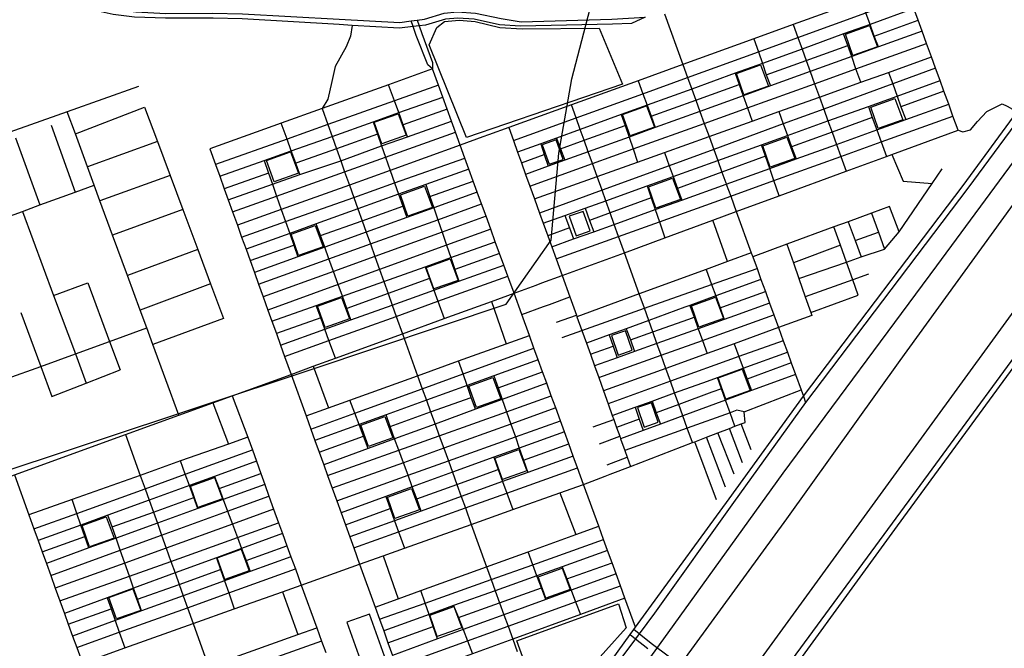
# Model space of a CAD drawing. Header units: millimetres. Extents: x 664923 to 767831, y 3118803 to 3207600.
# Tile 298 of 422: x 725015 to 726527, y 3166291 to 3167255. Entities that reach past the tile are written whole.
import ezdxf

# ---------------------------------------------------------------- set-up
doc = ezdxf.new("R2010")
doc.units = ezdxf.units.MM
for name, color, linetype in [('parks', 8, 'Continuous'), ('railways', 4, 'Continuous'), ('roads_2', 2, 'Continuous'), ('roads_3', 3, 'Continuous'), ('water', 7, 'Continuous')]:
    doc.layers.add(name, color=color, linetype=linetype)

msp = doc.modelspace()

# ---------------------------------------------------------------- linework, layer by layer
at = {"layer": 'parks'}
for points in [[(725643.84, 3167216.73), (725655.32, 3167243.08), (725667.35, 3167252.72), (725689.89, 3167254.76), (725714.14, 3167252.48), (725751.89, 3167243.35), (725786.27, 3167241.49), (725904.72, 3167242.17), (725940.49, 3167156.42), (725700.75, 3167074.51), (725643.84, 3167216.73)], [(726319.31, 3167246.47), (726331.61, 3167213.68), (726294.03, 3167200.42), (726282.49, 3167233.21), (726319.31, 3167246.47)], [(726152.07, 3167186.04), (726164.37, 3167153.25), (726126.79, 3167140), (726115.25, 3167172.78), (726152.07, 3167186.04)], [(726358.39, 3167134.46), (726370.7, 3167101.66), (726333.12, 3167088.41), (726321.57, 3167121.19), (726358.39, 3167134.46)], [(725977.29, 3167122.93), (725989.6, 3167090.13), (725952.02, 3167076.88), (725940.48, 3167109.66), (725977.29, 3167122.93)], [(725596.24, 3167111.08), (725608.55, 3167078.28), (725570.97, 3167065.03), (725559.43, 3167097.82), (725596.24, 3167111.08)], [(726192.57, 3167075.01), (726204.88, 3167042.22), (726167.3, 3167028.96), (726155.76, 3167061.75), (726192.57, 3167075.01)], [(725817.16, 3167063.39), (725827.66, 3167033.41), (725849.09, 3167040.85), (725838.59, 3167070.82), (725817.16, 3167063.39)], [(725430.88, 3167052.38), (725443.17, 3167019.59), (725405.59, 3167006.34), (725394.05, 3167039.12), (725430.88, 3167052.38)], [(726016.97, 3167012.32), (726029.28, 3166979.53), (725991.7, 3166966.27), (725980.16, 3166999.06), (726016.97, 3167012.32)], [(725636.26, 3166999.83), (725648.56, 3166967.04), (725610.98, 3166953.79), (725599.45, 3166986.57), (725636.26, 3166999.83)], [(725858.61, 3166953.67), (725869.11, 3166923.7), (725890.53, 3166931.13), (725880.03, 3166961.11), (725858.61, 3166953.67)], [(725468.53, 3166939.6), (725480.83, 3166906.8), (725443.24, 3166893.55), (725431.71, 3166926.33), (725468.53, 3166939.6)], [(725675.95, 3166888.09), (725688.25, 3166855.29), (725650.67, 3166842.03), (725639.14, 3166874.82), (725675.95, 3166888.09)], [(725509.2, 3166829.03), (725521.5, 3166796.24), (725483.92, 3166782.98), (725472.38, 3166815.77), (725509.2, 3166829.03)], [(726083, 3166829.39), (726095.3, 3166796.59), (726057.72, 3166783.34), (726046.18, 3166816.12), (726083, 3166829.39)], [(725923.43, 3166770.59), (725933.94, 3166740.61), (725955.36, 3166748.04), (725944.86, 3166778.02), (725923.43, 3166770.59)], [(726124.32, 3166719.04), (726136.63, 3166686.24), (726099.05, 3166672.98), (726087.51, 3166705.78), (726124.32, 3166719.04)], [(725741.4, 3166706.27), (725753.69, 3166673.46), (725716.11, 3166660.21), (725704.58, 3166693.01), (725741.4, 3166706.27)], [(725963.37, 3166659.95), (725973.88, 3166629.97), (725995.31, 3166637.42), (725984.81, 3166667.38), (725963.37, 3166659.95)], [(725575.53, 3166646.39), (725587.83, 3166613.59), (725550.25, 3166600.34), (725538.71, 3166633.13), (725575.53, 3166646.39)], [(725781.33, 3166595.55), (725793.64, 3166562.75), (725756.06, 3166549.5), (725744.52, 3166582.29), (725781.33, 3166595.55)], [(725313.89, 3166552.74), (725326.19, 3166519.95), (725288.61, 3166506.7), (725277.07, 3166539.48), (725313.89, 3166552.74)], [(725616.4, 3166535.96), (725628.69, 3166503.16), (725591.11, 3166489.91), (725579.58, 3166522.7), (725616.4, 3166535.96)], [(725147.54, 3166492.57), (725159.84, 3166459.78), (725122.26, 3166446.53), (725110.72, 3166479.31), (725147.54, 3166492.57)], [(725355.16, 3166442.49), (725367.46, 3166409.68), (725329.87, 3166396.43), (725318.34, 3166429.23), (725355.16, 3166442.49)], [(725848.02, 3166413.63), (725860.31, 3166380.83), (725822.73, 3166367.57), (725811.2, 3166400.36), (725848.02, 3166413.63)], [(725188.92, 3166381.67), (725201.23, 3166348.87), (725163.65, 3166335.62), (725152.11, 3166368.41), (725188.92, 3166381.67)], [(725681.32, 3166354.66), (725693.62, 3166321.87), (725656.04, 3166308.62), (725644.5, 3166341.4), (725681.32, 3166354.66)], [(725778.44, 3166301.91), (725934.03, 3166358.63), (725946.2, 3166321.84), (725821.24, 3166182.67), (725778.44, 3166301.91)], [(725517.27, 3166330.63), (725542.75, 3166258.92), (725577.5, 3166271.15), (725552.01, 3166342.86), (725517.27, 3166330.63)]]:
    msp.add_lwpolyline(points, close=True, dxfattribs=at)
at = {"layer": 'railways'}
msp.add_lwpolyline([(724952.19, 3166549.04), (725462.29, 3166718.61), (725762.05, 3166818.79), (725830.71, 3166916.94), (725842.74, 3167050.29), (725862.43, 3167164.42), (725903.21, 3167320.11), (725845.68, 3167466.13), (725945.48, 3167556.72), (726446.35, 3167738.41), (726473.68, 3167800.35), (726447.18, 3167882.92), (726204.68, 3168116.95), (725994.16, 3168320.09), (725939.79, 3168449.08), (725990.8, 3168547.08), (726124.48, 3168662.16), (726390.92, 3168777.75), (726480.33, 3168918.09)], dxfattribs=at)
at = {"layer": 'roads_2'}
for points in [[(724830.49, 3164778.14), (724957.97, 3164951.16), (725004.21, 3165018.15), (725041.41, 3165069.75), (725046.47, 3165076.12), (725158.9, 3165219.39), (725274.64, 3165385.72), (725382.22, 3165536.05), (725448.57, 3165628.77), (725504.98, 3165705.38), (725636.69, 3165884.29), (725711.39, 3165985.75), (725775.72, 3166066.71), (725952.25, 3166312.02), (725957.79, 3166319.43), (725960.32, 3166322.97), (725980.61, 3166351.43), (726104, 3166519.76), (726218.04, 3166677.47), (726463.49, 3167001), (726546.32, 3167113.76), (726712.88, 3167340.51), (726832.47, 3167498.24), (726858.53, 3167525.51)], [(726858.53, 3167525.51), (726837.48, 3167494.76), (726835.56, 3167491.95), (726720.3, 3167335.17), (726470.29, 3166996.74), (726221.5, 3166667.92), (726110.58, 3166514.38), (725989.78, 3166344.78), (725965.9, 3166312.93), (725960.34, 3166305.32), (725717.14, 3165979.43), (725643.98, 3165880.07), (725511.99, 3165700.84), (725455.44, 3165624.04), (725389.27, 3165530.82), (725283.23, 3165381.44), (725163.65, 3165212.17), (725053.37, 3165072.52), (725048.22, 3165066.2), (725011.5, 3165013.48), (724966.3, 3164945.43), (724838.6, 3164771.69)], [(726142.84, 3166176.83), (726362.36, 3166478.51), (726566.92, 3166757.55), (726718.23, 3166964.57), (726888.6, 3167199.11), (727030.63, 3167391.1)], [(724989.58, 3167318.64), (725046.16, 3167301.18), (725120.51, 3167280.67), (725160.47, 3167271.23), (725193.48, 3167267.54), (725239.53, 3167264.72), (725310.37, 3167265.47), (725357.31, 3167264.51), (725505.39, 3167255.93), (725598.4, 3167251.23), (725615.92, 3167253.38), (725625.45, 3167254.54), (725636.56, 3167255.88), (725666.45, 3167265.13), (725686.44, 3167267.26), (725714.8, 3167265.42), (725754.39, 3167257.08), (725784.98, 3167252.25), (725923.9, 3167256.23), (725975.27, 3167259.05)], [(725975.27, 3167259.05), (725954.09, 3167249.66), (725925.14, 3167248.67), (725783.82, 3167245.3), (725751.53, 3167247.49), (725712.8, 3167256.28), (725687.5, 3167257.74), (725668.58, 3167256.07), (725637.81, 3167247.03), (725628.5, 3167245.9), (725618.84, 3167244.74), (725597.84, 3167242.21), (725525.44, 3167246.64), (725505.61, 3167247.86), (725356.58, 3167256.69), (725311.82, 3167257.72), (725239.1, 3167257.56), (725191.52, 3167259.42), (725158.51, 3167263.12), (725117, 3167272.52), (725042.03, 3167292.41), (724986.66, 3167311.43)], [(725625.45, 3167254.54), (725628.5, 3167245.9), (725632.6, 3167234.27), (725648.69, 3167189.45), (725648.7, 3167179.68)], [(725648.7, 3167179.68), (725641.44, 3167185.91), (725623.48, 3167230.95), (725618.84, 3167244.74), (725615.92, 3167253.38)], [(725960.32, 3166322.97), (725944.18, 3166367.32), (725937.14, 3166386.69), (725930.49, 3166404.98), (725924.36, 3166421.81), (725917.42, 3166440.89), (725911.37, 3166457.54), (725903.91, 3166478.03), (725880.59, 3166542.15), (725871.42, 3166567.38), (725864.83, 3166585.48), (725858, 3166604.25), (725851.17, 3166623.04), (725845.12, 3166639.68), (725837.94, 3166659.41), (725831.14, 3166678.11), (725824.06, 3166697.57), (725817.69, 3166715.09), (725811, 3166733.48), (725804.52, 3166751.28), (725797.47, 3166770.66), (725785.8, 3166802.77), (725773.88, 3166835.52), (725764.31, 3166861.82), (725758.23, 3166878.55), (725751.63, 3166896.72), (725745.14, 3166914.56), (725738.15, 3166933.75), (725730.88, 3166953.78), (725724.07, 3166972.48), (725717.53, 3166990.47), (725711.27, 3167007.7), (725704.6, 3167026.01), (725698.44, 3167042.94), (725691.26, 3167062.7), (725683.92, 3167082.88), (725677.87, 3167099.5), (725671.15, 3167117.96), (725664.4, 3167136.55), (725658.08, 3167154.8), (725648.7, 3167179.68)], [(725816.78, 3166851.27), (725847.83, 3166862.67), (725943.4, 3166897.76), (726005.63, 3166920.6), (726079.15, 3166947.6), (726115.11, 3166960.81), (726180.95, 3166984.98), (726283.77, 3167022.73), (726345.87, 3167045.53), (726353.88, 3167048.47), (726455.6, 3167085.83), (726463.06, 3167083.42), (726474.71, 3167086.28), (726485.1, 3167099.19), (726499.7, 3167114.28), (726523.4, 3167126.39), (726530.92, 3167122.83), (726546.32, 3167113.76)], [(723946.49, 3166182.08), (724152.67, 3166279.22), (724184.06, 3166286.46), (724212.34, 3166287.57), (724279.77, 3166295.73), (724316.33, 3166306.5), (724554.54, 3166394.54), (724563.47, 3166395.33), (724570.69, 3166397.96), (724829.79, 3166492.17), (724847.85, 3166498.74), (725007.09, 3166556.65), (725177.67, 3166618.68), (725259.28, 3166648.35), (725311.51, 3166667.35), (725341.29, 3166678.18), (725431.59, 3166711.02), (725465.46, 3166723.34), (725499.63, 3166735.77), (725602.57, 3166773.21), (725666.89, 3166796.6), (725739.08, 3166822.86), (725773.88, 3166835.52), (725807.86, 3166848)], [(725807.86, 3166848), (725816.78, 3166851.27)], [(725984.43, 3166298.06), (725965.9, 3166312.93), (725957.79, 3166319.43)], [(725952.25, 3166312.02), (725960.34, 3166305.32), (725979.05, 3166290.1)], [(726040.45, 3166256.19), (725984.43, 3166298.06)]]:
    msp.add_lwpolyline(points, dxfattribs=at)
at = {"layer": 'roads_3'}
for points in [[(726374.14, 3167309.94), (726306.99, 3167285.63), (726202.41, 3167247.76), (726142.15, 3167225.93), (726033.13, 3167186.46), (725964.25, 3167161.52), (725862.17, 3167124.57), (725765.76, 3167089.66), (725734.8, 3167078.46)], [(725772.91, 3167069.87), (725869.26, 3167104.76), (725971.5, 3167141.77), (726040.31, 3167166.69), (726148.98, 3167206.04), (726209.56, 3167227.98), (726314.11, 3167265.83), (726381.33, 3167290.17)], [(726333.2, 3167213.42), (726326.9, 3167230.22), (726320.46, 3167248.16), (726314.11, 3167265.83), (726306.99, 3167285.63)], [(726387.73, 3167272.55), (726320.46, 3167248.16), (726279.9, 3167233.46), (726215.96, 3167210.28), (726155.1, 3167188.21), (726113.39, 3167173.08), (726046.77, 3167148.93), (725978.03, 3167124.02), (725938.31, 3167109.61), (725875.66, 3167086.9), (725839.22, 3167073.69), (725814.85, 3167064.85), (725779.38, 3167051.99)], [(726455.6, 3167085.83), (726447.74, 3167107.44), (726441.12, 3167125.67), (726433.89, 3167145.55), (726427.99, 3167161.79), (726421.04, 3167180.93), (726414.8, 3167198.08), (726407.22, 3167218.95), (726400.4, 3167237.7), (726394.31, 3167254.43), (726387.73, 3167272.55)], [(726004.89, 3167264.18), (726033.13, 3167186.46), (726040.31, 3167166.69), (726046.77, 3167148.93), (726052.99, 3167131.8), (726059.27, 3167114.49), (726065.91, 3167096.23), (726073.25, 3167076.01), (726080.44, 3167056.24), (726086.65, 3167039.16), (726093.14, 3167021.3), (726099.14, 3167004.74), (726099.77, 3167003.03), (726106.45, 3166984.64), (726115.11, 3166960.81), (726138.07, 3166897.61), (726140.39, 3166891.23), (726146.89, 3166873.32), (726152.97, 3166856.57), (726159.73, 3166837.95), (726166.2, 3166820.16), (726172.72, 3166802.19), (726179.81, 3166782.69), (726187.07, 3166762.72), (726193.54, 3166744.92), (726199.41, 3166728.73), (726205.89, 3166710.92), (726214.42, 3166687.41), (726218.04, 3166677.47), (726221.5, 3166667.92)], [(726326.9, 3167230.22), (726394.31, 3167254.43)], [(725525.44, 3167246.64), (725522.92, 3167230.17), (725516.28, 3167213.77), (725499.28, 3167183.33), (725494, 3167160.43), (725487.97, 3167133.46), (725479.26, 3167119), (725488.05, 3167094.33), (725494.51, 3167076.22), (725501.29, 3167057.2), (725507.87, 3167038.76), (725513.84, 3167022.04), (725521.14, 3167001.55), (725527.88, 3166982.63), (725534.23, 3166964.82), (725540.65, 3166946.85), (725547.02, 3166928.98), (725553.4, 3166911.1), (725560.22, 3166891.97), (725567.43, 3166871.75), (725573.91, 3166853.57), (725580.48, 3166835.15), (725586.85, 3166817.26), (725593, 3166800.03), (725602.57, 3166773.21), (725625.81, 3166708.89), (725633.01, 3166689.01), (725639.35, 3166671.43), (725645.91, 3166653.32), (725652.62, 3166634.72), (725659.06, 3166616.9), (725666.03, 3166597.64), (725673.06, 3166578.21), (725679.37, 3166560.72), (725686.11, 3166542.07), (725692.85, 3166523.43), (725699.16, 3166505.99), (725708.3, 3166480.71), (725731.76, 3166415.81), (725738.87, 3166396.12), (725745.07, 3166378.98), (725751.83, 3166360.27), (725758.38, 3166342.16), (725764.73, 3166324.59), (725771.95, 3166304.61), (725778.76, 3166285.77)], [(726202.41, 3167247.76), (726209.56, 3167227.98), (726215.96, 3167210.28), (726222.34, 3167192.64), (726228.5, 3167175.6), (726235.19, 3167157.1), (726242.62, 3167136.54), (726249.3, 3167118.06), (726255.84, 3167099.94), (726262.02, 3167082.88), (726268.91, 3167063.8), (726275.54, 3167045.48), (726283.77, 3167022.73)], [(726400.4, 3167237.7), (726333.2, 3167213.42), (726292.2, 3167198.61), (726228.5, 3167175.6), (726167.51, 3167153.58), (726125.61, 3167138.44), (726059.27, 3167114.49), (725990.72, 3167089.73), (725950.55, 3167075.22), (725887.94, 3167052.61), (725851.65, 3167039.5), (725826.25, 3167030.33), (725791.72, 3167017.87)], [(726142.15, 3167225.93), (726148.98, 3167206.04), (726155.1, 3167188.21), (726161.13, 3167170.65), (726167.51, 3167153.58)], [(726306.24, 3167159.28), (726298.81, 3167179.97), (726292.2, 3167198.61), (726286.19, 3167215.58), (726279.9, 3167233.46)], [(725798.18, 3166999.97), (725894.4, 3167034.57), (725956.87, 3167057.03), (726065.91, 3167096.23), (726132.19, 3167120.07), (726235.19, 3167157.1), (726298.81, 3167179.97), (726407.22, 3167218.95)], [(726161.13, 3167170.65), (726222.34, 3167192.64), (726286.19, 3167215.58)], [(725805.31, 3166980.24), (725901.54, 3167014.63), (725963.56, 3167036.8), (726004.73, 3167051.52), (726073.25, 3167076.01), (726139.5, 3167099.68), (726180.38, 3167114.3), (726242.62, 3167136.54), (726306.24, 3167159.28), (726348.79, 3167174.5), (726414.8, 3167198.08)], [(725648.7, 3167179.68), (725581.43, 3167155.58), (725479.26, 3167119), (725416.51, 3167096.53), (725306.99, 3167057.31)], [(726421.04, 3167180.93), (726355.16, 3167156.81), (726249.3, 3167118.06), (726187.2, 3167095.33), (726080.44, 3167056.24), (726012.13, 3167031.24), (725909.1, 3166993.52), (725813.21, 3166958.42)], [(726113.39, 3167173.08), (726119.44, 3167155.67), (726125.61, 3167138.44), (726132.19, 3167120.07), (726139.5, 3167099.68)], [(726348.79, 3167174.5), (726355.16, 3167156.81), (726361.92, 3167138.05), (726367.88, 3167121.49), (726375.16, 3167101.97)], [(725197.67, 3167152.7), (725088.11, 3167113.96), (724554.71, 3166925.34), (724402.83, 3166871.63), (724439.82, 3166767.24), (724518.72, 3166544.6), (724570.69, 3166397.96)], [(725658.08, 3167154.8), (725590.46, 3167130.76), (725488.05, 3167094.33), (725425.41, 3167072.06), (725315.72, 3167033.04)], [(725610.45, 3167075.79), (725603.87, 3167093.88), (725597.05, 3167112.63), (725590.46, 3167130.76), (725581.43, 3167155.58)], [(725818.81, 3166942.93), (725852.05, 3166954.88), (725882.99, 3166965.99), (725914.86, 3166977.44), (725978.17, 3167000.18), (726018.21, 3167014.57), (726086.65, 3167039.16), (726153.96, 3167063.33), (726193.58, 3167077.57), (726255.84, 3167099.94), (726317.79, 3167122.19), (726361.92, 3167138.05), (726427.99, 3167161.79)], [(725964.25, 3167161.52), (725971.5, 3167141.77), (725978.03, 3167124.02), (725984.24, 3167107.09), (725990.72, 3167089.73)], [(725984.24, 3167107.09), (726052.99, 3167131.8), (726119.44, 3167155.67)], [(725322.2, 3167015.02), (725390.2, 3167039.17), (725431.97, 3167054.01), (725494.51, 3167076.22), (725557.43, 3167098.56), (725597.05, 3167112.63), (725664.4, 3167136.55)], [(726433.89, 3167145.55), (726367.88, 3167121.49)], [(725100.57, 3167080.05), (725206.77, 3167120.87), (725226.42, 3167068.37), (725245.9, 3167016.3), (725265.43, 3166964.11), (725288.48, 3166902.52), (725308.19, 3166849.84), (725328.15, 3166796.5), (725219.41, 3166756.8)], [(725671.15, 3167117.96), (725603.87, 3167093.88)], [(725831.88, 3166906.79), (725865.36, 3166918.83), (725896.4, 3166929.97), (725927.82, 3166941.25), (725990.71, 3166963.83), (726031.38, 3166978.46), (726099.77, 3167003.03), (726166.48, 3167026.99), (726206.9, 3167041.53), (726268.91, 3167063.8), (726330.93, 3167086.08), (726375.16, 3167101.97), (726441.12, 3167125.67)], [(726047.82, 3166606.24), (726039.85, 3166628.47), (726033.1, 3166647.32), (726026.82, 3166664.85), (726020.47, 3166682.58), (726014.07, 3166700.45), (726006.98, 3166720.25), (725999.72, 3166740.49), (725993.3, 3166758.44), (725986.97, 3166776.12), (725980.68, 3166793.67), (725973.99, 3166812.37), (725966.04, 3166834.55), (725943.4, 3166897.76), (725934.44, 3166922.77), (725927.82, 3166941.25), (725921.57, 3166958.73), (725914.86, 3166977.44), (725909.1, 3166993.52), (725901.54, 3167014.63), (725894.4, 3167034.57), (725887.94, 3167052.61), (725881.63, 3167070.23), (725875.66, 3167086.9), (725869.26, 3167104.76), (725862.17, 3167124.57)], [(726317.79, 3167122.19), (726323.81, 3167105.41), (726330.93, 3167086.08), (726337.66, 3167067.83), (726345.87, 3167045.53)], [(725259.28, 3166648.35), (725219.41, 3166756.8), (725210.04, 3166782.29), (725199.94, 3166809.75), (725180.4, 3166862.89), (725157.68, 3166924.72), (725138.25, 3166977.54), (725129.48, 3167001.42), (725119.21, 3167029.35), (725100.57, 3167080.05), (725088.11, 3167113.96)], [(725838.58, 3166888.28), (725934.44, 3166922.77), (725997.11, 3166945.31), (726106.45, 3166984.64), (726172.83, 3167008.52), (726275.54, 3167045.48), (726337.66, 3167067.83), (726447.74, 3167107.44)], [(725938.31, 3167109.61), (725944.44, 3167092.8), (725950.55, 3167075.22), (725956.87, 3167057.03), (725963.56, 3167036.8)], [(726180.38, 3167114.3), (726187.2, 3167095.33), (726193.58, 3167077.57), (726199.83, 3167060.2), (726206.9, 3167041.53)], [(726323.81, 3167105.41), (726262.02, 3167082.88), (726199.83, 3167060.2)], [(725063.61, 3167093.42), (725100.43, 3166990.82)], [(725335.17, 3166978.99), (725402.97, 3167002.83), (725445.19, 3167017.68), (725507.87, 3167038.76), (725570.45, 3167061.73), (725610.45, 3167075.79), (725677.87, 3167099.5)], [(725445.19, 3167017.68), (725438.92, 3167034.9), (725431.97, 3167054.01), (725425.41, 3167072.06), (725416.51, 3167096.53)], [(725557.43, 3167098.56), (725564.11, 3167079.67), (725570.45, 3167061.73), (725576.56, 3167044.48), (725583.78, 3167024.07), (725590.59, 3167004.8), (725596.79, 3166987.3), (725603.21, 3166969.17), (725609.46, 3166951.49)], [(725765.76, 3167089.66), (725772.91, 3167069.87), (725779.38, 3167051.99), (725785.3, 3167035.62), (725791.72, 3167017.87), (725798.18, 3166999.97), (725805.31, 3166980.24), (725813.21, 3166958.42), (725818.81, 3166942.93), (725825.73, 3166923.79), (725831.88, 3166906.79), (725838.58, 3166888.28), (725847.83, 3166862.67), (725859.6, 3166829.84), (725869.59, 3166801.94), (725870.45, 3166799.53), (725877.97, 3166778.52), (725885.06, 3166758.76), (725891.13, 3166741.81), (725897.43, 3166724.23), (725903.85, 3166706.31), (725911.24, 3166685.65), (725918.3, 3166665.97), (725924.71, 3166648.07), (725926.91, 3166641.92), (725931.36, 3166629.51), (725936.22, 3166615.94), (725937.58, 3166612.16), (725944.08, 3166594.01), (725947.75, 3166583.75), (725952.75, 3166569.8)], [(725845.23, 3167057.15), (725881.63, 3167070.23), (725944.44, 3167092.8)], [(725008.62, 3167073.82), (725045.88, 3166970.94)], [(725341.82, 3166960.51), (725409.36, 3166984.67), (725513.84, 3167022.04), (725576.56, 3167044.48), (725683.92, 3167082.88)], [(725726.25, 3167075.36), (725691.26, 3167062.7), (725583.78, 3167024.07), (725521.14, 3167001.55), (725416.63, 3166963.97), (725349.29, 3166939.77)], [(725564.11, 3167079.67), (725501.29, 3167057.2), (725438.92, 3167034.9)], [(725734.8, 3167078.46), (725726.25, 3167075.36)], [(725839.22, 3167073.69), (725845.23, 3167057.15), (725851.65, 3167039.5)], [(725226.42, 3167068.37), (725119.21, 3167029.35)], [(725814.85, 3167064.85), (725820.35, 3167048.21), (725826.25, 3167030.33)], [(726180.95, 3166984.98), (726172.83, 3167008.52), (726166.48, 3167026.99), (726160.04, 3167045.67), (726153.96, 3167063.33)], [(725306.99, 3167057.31), (725315.72, 3167033.04), (725322.2, 3167015.02), (725329.18, 3166995.65), (725335.17, 3166978.99), (725341.82, 3166960.51), (725349.29, 3166939.77), (725355.77, 3166921.75), (725362.47, 3166903.14), (725368.78, 3166885.57), (725375.43, 3166867.1), (725381.81, 3166849.38), (725388.82, 3166829.89), (725396.14, 3166809.55), (725402.29, 3166792.44), (725409.1, 3166773.51), (725415.42, 3166755.95), (725421.79, 3166738.28), (725431.59, 3166711.02), (725454.62, 3166647.28), (725461.98, 3166626.92), (725468.24, 3166609.58), (725474.68, 3166591.75), (725481.79, 3166572.09), (725487.63, 3166555.91), (725494.78, 3166536.11), (725501.7, 3166516.98), (725508.31, 3166498.67), (725515, 3166480.17), (725521.68, 3166461.66), (725527.73, 3166444.91), (725536.88, 3166419.58), (725560.59, 3166353.95), (725567.42, 3166335.07), (725573.78, 3166317.44), (725580.4, 3166299.13), (725587.41, 3166279.76)], [(725355.77, 3166921.75), (725423.1, 3166945.57), (725527.88, 3166982.63), (725590.59, 3167004.8), (725698.44, 3167042.94)], [(725785.3, 3167035.62), (725820.35, 3167048.21)], [(726004.73, 3167051.52), (726012.13, 3167031.24), (726018.21, 3167014.57), (726024.84, 3166996.39), (726031.38, 3166978.46)], [(726160.04, 3167045.67), (726093.14, 3167021.3), (726024.84, 3166996.39)], [(726353.88, 3167048.47), (726371.4, 3167007.45), (726415.76, 3167003.99)], [(725390.2, 3167039.17), (725396.98, 3167019.9), (725402.97, 3167002.83), (725409.36, 3166984.67), (725416.63, 3166963.97), (725423.1, 3166945.57), (725429.55, 3166927.22), (725435.8, 3166909.46), (725442.22, 3166891.18)], [(725245.9, 3167016.3), (725138.25, 3166977.54)], [(725396.98, 3167019.9), (725329.18, 3166995.65)], [(725704.6, 3167026.01), (725638.62, 3167002.32), (725596.79, 3166987.3), (725534.23, 3166964.82), (725470.34, 3166941.88), (725429.55, 3166927.22), (725362.47, 3166903.14)], [(726342.4, 3166903.37), (726365.02, 3166929.97), (726415.76, 3167003.99), (726431.12, 3167026.4)], [(724993.92, 3166951.99), (725019.16, 3166961.2), (725045.88, 3166970.94), (725100.43, 3166990.82), (725129.48, 3167001.42)], [(725638.62, 3167002.32), (725644.88, 3166984.03), (725650.89, 3166966.44), (725657.07, 3166948.38), (725663.56, 3166929.4), (725670.48, 3166909.18), (725676.94, 3166890.26), (725683.16, 3166872.08), (725689.37, 3166853.92)], [(725644.88, 3166984.03), (725711.27, 3167007.7)], [(725978.17, 3167000.18), (725984.55, 3166981.69), (725990.71, 3166963.83), (725997.11, 3166945.31), (726005.63, 3166920.6)], [(725717.53, 3166990.47), (725650.89, 3166966.44), (725609.46, 3166951.49), (725547.02, 3166928.98), (725483.29, 3166905.99), (725442.22, 3166891.18), (725375.43, 3166867.1)], [(725381.81, 3166849.38), (725489.7, 3166888.18), (725553.4, 3166911.1), (725657.07, 3166948.38), (725724.07, 3166972.48)], [(725476.76, 3166924.08), (725540.65, 3166946.85), (725603.21, 3166969.17)], [(725984.55, 3166981.69), (725921.57, 3166958.73), (725889.98, 3166947.22)], [(726350.08, 3166968.63), (726322.8, 3166958.57), (726286.88, 3166945.3), (726265.04, 3166937.24), (726192.91, 3166910.62), (726140.39, 3166891.23)], [(726365.02, 3166929.97), (726350.08, 3166968.63)], [(725019.16, 3166961.2), (725067.18, 3166832.07), (725100.51, 3166742.48), (725117.21, 3166697.53)], [(725265.43, 3166964.11), (725157.68, 3166924.72)], [(725730.88, 3166953.78), (725663.56, 3166929.4), (725560.22, 3166891.97), (725496.63, 3166868.94), (725388.82, 3166829.89)], [(725852.05, 3166954.88), (725859.04, 3166935.93), (725865.36, 3166918.83)], [(725882.99, 3166965.99), (725889.98, 3166947.22), (725896.4, 3166929.97)], [(726322.8, 3166958.57), (726333.19, 3166929.29), (726342.4, 3166903.37)], [(725523.44, 3166794.58), (725517.04, 3166812.34), (725510.34, 3166830.92), (725503.93, 3166848.7), (725496.63, 3166868.94), (725489.7, 3166888.18), (725483.29, 3166905.99), (725476.76, 3166924.08), (725470.34, 3166941.88)], [(726101.74, 3166884.29), (726079.15, 3166947.6)], [(726302.28, 3166832.49), (726293.87, 3166856.16), (726284.22, 3166883.28), (726275.01, 3166909.19), (726265.04, 3166937.24)], [(726286.88, 3166945.3), (726297.52, 3166916.6), (726306.97, 3166891.13)], [(725738.15, 3166933.75), (725670.48, 3166909.18), (725567.43, 3166871.75), (725503.93, 3166848.7), (725396.14, 3166809.55)], [(725859.04, 3166935.93), (725825.73, 3166923.79)], [(726297.52, 3166916.6), (726333.19, 3166929.29)], [(725368.78, 3166885.57), (725435.8, 3166909.46)], [(725402.29, 3166792.44), (725470.32, 3166816.67), (725510.34, 3166830.92), (725573.91, 3166853.57), (725637.3, 3166876.15), (725676.94, 3166890.26), (725745.14, 3166914.56)], [(726192.91, 3166910.62), (726202.74, 3166882.37), (726211.19, 3166858.09), (726220.88, 3166830.24), (726229.43, 3166805.7), (726230.98, 3166801.2)], [(726275.01, 3166909.19), (726202.74, 3166882.37)], [(725288.48, 3166902.52), (725180.4, 3166862.89)], [(725751.63, 3166896.72), (725683.16, 3166872.08)], [(726138.07, 3166897.61), (726101.74, 3166884.29), (726068.64, 3166872.16), (725966.04, 3166834.55), (725870.45, 3166799.53)], [(726211.19, 3166858.09), (726284.22, 3166883.28), (726306.97, 3166891.13), (726342.4, 3166903.37)], [(725415.42, 3166755.95), (725483.5, 3166780.3), (725523.44, 3166794.58), (725586.85, 3166817.26), (725650.71, 3166840.1), (725689.37, 3166853.92), (725758.23, 3166878.55)], [(725637.3, 3166876.15), (725644.04, 3166858.02), (725650.71, 3166840.1), (725657.02, 3166823.12), (725666.89, 3166796.6)], [(725421.79, 3166738.28), (725489.83, 3166762.82), (725593, 3166800.03), (725657.02, 3166823.12), (725764.31, 3166861.82)], [(725847.8, 3166767.66), (725877.97, 3166778.52), (725973.99, 3166812.37), (726077.28, 3166848.78), (726146.89, 3166873.32)], [(726068.64, 3166872.16), (726077.28, 3166848.78), (726083.74, 3166831.3), (726090.44, 3166813.15), (726096.66, 3166795.33)], [(726318.05, 3166864.74), (726293.87, 3166856.16), (726220.88, 3166830.24)], [(725067.18, 3166832.07), (725119.54, 3166851.49), (725152.97, 3166761.55), (725169.26, 3166717.72)], [(725308.19, 3166849.84), (725199.94, 3166809.75)], [(725644.04, 3166858.02), (725580.48, 3166835.15), (725517.04, 3166812.34)], [(726152.97, 3166856.57), (726083.74, 3166831.3), (726043.85, 3166816.73), (726036.09, 3166813.9), (725980.68, 3166793.67), (725946.09, 3166781.04), (725919.87, 3166771.46), (725885.06, 3166758.76)], [(726090.44, 3166813.15), (726105.44, 3166818.52), (726159.73, 3166837.95)], [(726229.43, 3166805.7), (726302.28, 3166832.49)], [(725499.63, 3166735.77), (725489.83, 3166762.82), (725483.5, 3166780.3), (725477.1, 3166797.96), (725470.32, 3166816.67)], [(725739.08, 3166822.86), (725762.04, 3166757.91)], [(725819.19, 3166815.02), (725828.37, 3166818.39)], [(725828.37, 3166818.39), (725859.6, 3166829.84)], [(726166.2, 3166820.16), (726112.16, 3166800.87), (726096.66, 3166795.33), (726056.67, 3166781.06), (725993.3, 3166758.44), (725958.87, 3166746.16), (725932.05, 3166736.58), (725897.43, 3166724.23)], [(726043.85, 3166816.73), (726050.22, 3166798.76), (726056.67, 3166781.06), (726063.19, 3166763.13), (726070.47, 3166743.19)], [(725016.77, 3166806.06), (725047.27, 3166723.12), (725064.24, 3166676.98)], [(725785.8, 3166802.77), (725819.19, 3166815.02)], [(725838.85, 3166790.95), (725869.59, 3166801.94)], [(725903.85, 3166706.31), (725999.72, 3166740.49), (726063.19, 3166763.13), (726172.72, 3166802.19)], [(726230.98, 3166801.2), (726179.81, 3166782.69), (726111.62, 3166758.06), (726070.47, 3166743.19), (726006.98, 3166720.25), (725911.24, 3166685.65)], [(725477.1, 3166797.96), (725409.1, 3166773.51)], [(725952.43, 3166763.75), (725986.97, 3166776.12), (726042.41, 3166795.96), (726050.22, 3166798.76)], [(724995.81, 3166704.42), (725047.27, 3166723.12), (725100.51, 3166742.48), (725152.97, 3166761.55), (725210.04, 3166782.29)], [(725454.62, 3166647.28), (725488.9, 3166659.62), (725521.83, 3166671.47), (725625.81, 3166708.89), (725688.89, 3166731.59), (725762.04, 3166757.91), (725797.47, 3166770.66)], [(725919.87, 3166771.46), (725925.88, 3166754.25), (725932.05, 3166736.58)], [(725946.09, 3166781.04), (725952.43, 3166763.75), (725958.87, 3166746.16)], [(726187.07, 3166762.72), (726119.03, 3166738.23), (726014.07, 3166700.45), (725918.3, 3166665.97)], [(726111.62, 3166758.06), (726119.03, 3166738.23), (726125.67, 3166720.47), (726131.92, 3166703.76), (726138.41, 3166686.07)], [(725461.98, 3166626.92), (725529.43, 3166651.41), (725633.01, 3166689.01), (725695.75, 3166711.79), (725804.52, 3166751.28)], [(725891.13, 3166741.81), (725925.88, 3166754.25)], [(725924.71, 3166648.07), (725959.6, 3166660.64), (725985.92, 3166670.12), (726020.47, 3166682.58), (726071.09, 3166700.81), (726085.98, 3166706.17), (726125.67, 3166720.47), (726193.54, 3166744.92)], [(725811, 3166733.48), (725742.9, 3166708.86), (725701.91, 3166694.04), (725639.35, 3166671.43), (725577.38, 3166649.03), (725535.99, 3166634.07), (725468.24, 3166609.58)], [(725714.59, 3166657.43), (725708.25, 3166675.74), (725701.91, 3166694.04), (725695.75, 3166711.79), (725688.89, 3166731.59)], [(726199.41, 3166728.73), (726144.29, 3166708.33), (726131.92, 3166703.76)], [(725064.24, 3166676.98), (725117.21, 3166697.53), (725169.26, 3166717.72)], [(725465.46, 3166723.34), (725488.9, 3166659.62)], [(725749.35, 3166690.51), (725817.69, 3166715.09)], [(726205.89, 3166710.92), (726151.06, 3166690.73), (726138.41, 3166686.07), (726098.55, 3166671.4), (726033.1, 3166647.32), (725998.53, 3166634.6), (725972.34, 3166624.97), (725937.58, 3166612.16)], [(725824.06, 3166697.57), (725755.69, 3166672.5), (725714.59, 3166657.43), (725652.62, 3166634.72), (725590.59, 3166611.97), (725550.01, 3166597.1), (725481.79, 3166572.09)], [(725742.9, 3166708.86), (725749.35, 3166690.51), (725755.69, 3166672.5), (725762.33, 3166653.63), (725769, 3166634.64), (725775.92, 3166614.96), (725781.91, 3166597.91), (725788.52, 3166579.12), (725795.12, 3166560.33)], [(726113.08, 3166631.26), (726105.54, 3166652.1), (726098.55, 3166671.4), (726092.17, 3166689.04), (726085.98, 3166706.17)], [(725921.33, 3166557.77), (725952.75, 3166569.8), (726047.82, 3166606.24), (726051.39, 3166607.61), (726069.27, 3166614.47), (726086.67, 3166621.13), (726104.65, 3166628.03), (726113.08, 3166631.26), (726122.62, 3166634.91), (726128.63, 3166637.22), (726127.25, 3166653.53), (726214.42, 3166687.41)], [(726092.17, 3166689.04), (726077.42, 3166683.58), (726026.82, 3166664.85), (725992.32, 3166652.08)], [(725311.51, 3166667.35), (725335.48, 3166604.1)], [(725341.29, 3166678.18), (725365.3, 3166614.6), (725372.29, 3166595.01), (725378.49, 3166577.66), (725385.22, 3166558.84), (725391.17, 3166542.16), (725397.59, 3166524.22), (725404.76, 3166504.12), (725412.48, 3166482.95), (725418.38, 3166466.8), (725425.22, 3166448.03), (725431.4, 3166431.08), (725438.21, 3166412.41), (725447.24, 3166387.61), (725471.22, 3166321.86), (725478.58, 3166301.7), (725484.97, 3166284.16)], [(725487.63, 3166555.91), (725596.93, 3166594.8), (725659.06, 3166616.9), (725762.33, 3166653.63), (725831.14, 3166678.11)], [(725550.01, 3166597.1), (725542.76, 3166616.23), (725535.99, 3166634.07), (725529.43, 3166651.41), (725521.83, 3166671.47)], [(725583.61, 3166630.92), (725645.91, 3166653.32), (725708.25, 3166675.74)], [(725985.92, 3166670.12), (725992.32, 3166652.08), (725998.53, 3166634.6)], [(725837.94, 3166659.41), (725769, 3166634.64), (725666.03, 3166597.64), (725604.08, 3166575.38), (725494.78, 3166536.11)], [(726127.25, 3166653.53), (726116.07, 3166655.89), (726105.54, 3166652.1), (726039.85, 3166628.47), (725944.08, 3166594.01)], [(725959.6, 3166660.64), (725966.12, 3166642.37), (725972.34, 3166624.97)], [(725501.7, 3166516.98), (725611.19, 3166556.1), (725673.06, 3166578.21), (725775.92, 3166614.96), (725845.12, 3166639.68)], [(725631.4, 3166501.25), (725624.57, 3166519.8), (725617.73, 3166538.36), (725611.19, 3166556.1), (725604.08, 3166575.38), (725596.93, 3166594.8), (725590.59, 3166611.97), (725583.61, 3166630.92), (725577.38, 3166649.03)], [(725895.46, 3166630.59), (725926.91, 3166641.92)], [(725966.12, 3166642.37), (725931.36, 3166629.51)], [(726138.02, 3166595.03), (726122.62, 3166634.91)], [(725851.17, 3166623.04), (725781.91, 3166597.91), (725742.74, 3166583.7), (725679.37, 3166560.72), (725617.73, 3166538.36), (725576.99, 3166523.58), (725508.31, 3166498.67)], [(726111.84, 3166557.94), (726086.67, 3166621.13)], [(726124.79, 3166575.12), (726104.65, 3166628.03)], [(725365.3, 3166614.6), (725335.48, 3166604.1), (725261.82, 3166578.12), (725200.08, 3166556.01), (725095.37, 3166518.88), (725029.17, 3166495.39)], [(725177.67, 3166618.68), (725200.08, 3166556.01), (725207.44, 3166535.4), (725213.75, 3166517.76), (725220.23, 3166499.62), (725226.34, 3166482.55), (725232.9, 3166464.18), (725239.94, 3166444.5), (725247.25, 3166424.06), (725253.58, 3166406.34), (725259.86, 3166388.76), (725266.18, 3166371.08), (725272.67, 3166352.93), (725281.41, 3166328.48), (725304.89, 3166262.79)], [(725474.68, 3166591.75), (725542.76, 3166616.23)], [(725788.52, 3166579.12), (725858, 3166604.25)], [(725905.09, 3166604.25), (725936.22, 3166615.94)], [(726084.69, 3166518.47), (726051.39, 3166607.61)], [(726098.61, 3166537.71), (726069.27, 3166614.47)], [(725036.98, 3166473.77), (725102.82, 3166497.58), (725207.44, 3166535.4), (725269.23, 3166557.97), (725372.29, 3166595.01)], [(725378.49, 3166577.66), (725314.29, 3166554.31), (725275.65, 3166540.5), (725213.75, 3166517.76), (725150.52, 3166494.78), (725109.06, 3166479.7), (725043.44, 3166455.84)], [(725288.59, 3166505.29), (725282.39, 3166522.14), (725275.65, 3166540.5), (725269.23, 3166557.97), (725261.82, 3166578.12)], [(725864.83, 3166585.48), (725795.12, 3166560.33), (725756.37, 3166546.34), (725692.85, 3166523.43), (725631.4, 3166501.25), (725590.48, 3166486.48), (725521.68, 3166461.66)], [(725742.74, 3166583.7), (725749.55, 3166565.03), (725756.37, 3166546.34), (725762.83, 3166528.68), (725772.04, 3166503.44)], [(725916.78, 3166572.26), (725947.75, 3166583.75)], [(725321.21, 3166535.86), (725385.22, 3166558.84)], [(725527.73, 3166444.91), (725596.66, 3166469.47), (725699.16, 3166505.99), (725762.83, 3166528.68), (725871.42, 3166567.38)], [(725624.57, 3166519.8), (725686.11, 3166542.07), (725749.55, 3166565.03)], [(725007.09, 3166556.65), (725029.17, 3166495.39), (725036.98, 3166473.77), (725043.44, 3166455.84), (725049.72, 3166438.4), (725056.01, 3166420.96), (725062.79, 3166402.16), (725069.71, 3166382.94), (725076.79, 3166363.32), (725083.74, 3166344.04), (725089.61, 3166327.75), (725096.25, 3166309.35), (725102.57, 3166291.81), (725111.22, 3166267.79)], [(725314.29, 3166554.31), (725321.21, 3166535.86), (725327.48, 3166519.12), (725334.23, 3166501.11), (725341.66, 3166481.3), (725349.45, 3166460.49), (725355.71, 3166443.8), (725362.55, 3166425.56), (725368.98, 3166408.41)], [(725880.59, 3166542.15), (725913.87, 3166554.9)], [(725913.87, 3166554.9), (725921.33, 3166557.77)], [(725391.17, 3166542.16), (725327.48, 3166519.12), (725288.59, 3166505.29), (725226.34, 3166482.55), (725162.9, 3166459.62), (725121.33, 3166444.58), (725056.01, 3166420.96)], [(725111.22, 3166267.79), (725176.6, 3166291.11), (725281.41, 3166328.48), (725344.44, 3166350.95), (725418.57, 3166377.38), (725447.24, 3166387.61), (725536.88, 3166419.58), (725572.78, 3166432.38), (725605.86, 3166444.18), (725708.3, 3166480.71), (725772.04, 3166503.44), (725844.42, 3166529.26), (725880.59, 3166542.15)], [(725844.42, 3166529.26), (725868.53, 3166465.25)], [(725062.79, 3166402.16), (725169.44, 3166441.05), (725232.9, 3166464.18), (725334.23, 3166501.11), (725397.59, 3166524.22)], [(725121.33, 3166444.58), (725115.28, 3166461.94), (725109.06, 3166479.7), (725102.82, 3166497.58), (725095.37, 3166518.88)], [(725156.84, 3166476.85), (725220.23, 3166499.62), (725282.39, 3166522.14)], [(725576.99, 3166523.58), (725583.74, 3166505.04), (725590.48, 3166486.48), (725596.66, 3166469.47), (725605.86, 3166444.18)], [(725404.76, 3166504.12), (725341.66, 3166481.3), (725239.94, 3166444.5), (725176.33, 3166421.5), (725069.71, 3166382.94)], [(725515, 3166480.17), (725583.74, 3166505.04)], [(725202.27, 3166347.86), (725195.93, 3166365.85), (725189.9, 3166382.98), (725183.44, 3166401.31), (725176.33, 3166421.5), (725169.44, 3166441.05), (725162.9, 3166459.62), (725156.84, 3166476.85), (725150.52, 3166494.78)], [(725076.79, 3166363.32), (725183.44, 3166401.31), (725247.25, 3166424.06), (725349.45, 3166460.49), (725412.48, 3166482.95)], [(725560.59, 3166353.95), (725596.06, 3166366.77), (725630.65, 3166379.28), (725731.76, 3166415.81), (725795.5, 3166438.85), (725868.53, 3166465.25), (725903.91, 3166478.03)], [(725049.72, 3166438.4), (725115.28, 3166461.94)], [(725418.38, 3166466.8), (725355.71, 3166443.8), (725317.14, 3166429.66), (725253.58, 3166406.34), (725189.9, 3166382.98), (725149.26, 3166368.07), (725083.74, 3166344.04)], [(725567.42, 3166335.07), (725637.38, 3166359.99), (725738.87, 3166396.12), (725802.88, 3166418.91), (725911.37, 3166457.54)], [(725362.55, 3166425.56), (725425.22, 3166448.03)], [(725917.42, 3166440.89), (725847.74, 3166415.85), (725809.15, 3166401.99), (725745.07, 3166378.98), (725681.21, 3166356.04), (725643.47, 3166342.49), (725573.78, 3166317.44)], [(725822.62, 3166365.61), (725816.11, 3166383.2), (725809.15, 3166401.99), (725802.88, 3166418.91), (725795.5, 3166438.85)], [(725431.4, 3166431.08), (725368.98, 3166408.41), (725329.49, 3166394.07), (725266.18, 3166371.08), (725202.27, 3166347.86), (725161.68, 3166333.12), (725096.25, 3166309.35)], [(725317.14, 3166429.66), (725323.42, 3166411.54), (725329.49, 3166394.07), (725335.88, 3166375.63), (725344.44, 3166350.95)], [(725572.78, 3166432.38), (725596.06, 3166366.77)], [(725102.57, 3166291.81), (725168, 3166315.31), (725272.67, 3166352.93), (725335.88, 3166375.63), (725438.21, 3166412.41)], [(725195.93, 3166365.85), (725259.86, 3166388.76), (725323.42, 3166411.54)], [(725847.74, 3166415.85), (725854.95, 3166397.06), (725861.56, 3166379.82), (725868.43, 3166361.94), (725875.9, 3166342.47)], [(725854.95, 3166397.06), (725924.36, 3166421.81)], [(725930.49, 3166404.98), (725861.56, 3166379.82), (725822.62, 3166365.61), (725758.38, 3166342.16), (725695.65, 3166319.27), (725656.43, 3166305.33), (725587.41, 3166279.76)], [(725418.57, 3166377.38), (725442.27, 3166311.58)], [(725593.5, 3166262.92), (725702.38, 3166302.13), (725764.73, 3166324.59), (725868.43, 3166361.94), (725937.14, 3166386.69)], [(725656.43, 3166305.33), (725649.93, 3166323.96), (725643.47, 3166342.49), (725637.38, 3166359.99), (725630.65, 3166379.28)], [(725688.42, 3166337.66), (725751.83, 3166360.27), (725816.11, 3166383.2)], [(725149.26, 3166368.07), (725155.23, 3166351.27), (725161.68, 3166333.12), (725168, 3166315.31), (725176.6, 3166291.11)], [(725944.18, 3166367.32), (725875.9, 3166342.47), (725771.95, 3166304.61), (725710.24, 3166282.13), (725600.93, 3166242.34)], [(725089.61, 3166327.75), (725155.23, 3166351.27)], [(725681.21, 3166356.04), (725688.42, 3166337.66), (725695.65, 3166319.27), (725702.38, 3166302.13), (725710.24, 3166282.13)], [(725134.81, 3166202.38), (725200.63, 3166225.75), (725304.89, 3166262.79), (725366.06, 3166284.51), (725442.27, 3166311.58), (725471.22, 3166321.86)], [(725580.4, 3166299.13), (725649.93, 3166323.96)], [(725478.58, 3166301.7), (725373.58, 3166264.07), (725312.29, 3166242.1), (725208.55, 3166204.92), (725142.44, 3166181.23)]]:
    msp.add_lwpolyline(points, dxfattribs=at)
at = {"layer": 'water'}
for points in [[(728649, 3169616.49), (727996.07, 3168727.67), (727897.35, 3168591.83), (727667.46, 3168274.57), (727358.58, 3167855.39), (727062.81, 3167453), (726828.67, 3167128.69), (726385.76, 3166525.16), (726015.98, 3166022.88), (725647.83, 3165513.56), (725260.73, 3164985.19), (724998.72, 3164626.29)], [(724938.95, 3164620.61), (725453.23, 3165317.5), (725685.53, 3165636.94), (726032.59, 3166108.5), (726356.77, 3166554.89), (726774.71, 3167128.05), (726941.2, 3167352.94), (727007.19, 3167443.1), (727096.17, 3167569.11), (727482.71, 3168104.59), (727517.55, 3168141.21), (727545.73, 3168177.92), (727565.84, 3168212.23), (727695.47, 3168390.78), (727960.53, 3168751.76), (728523.36, 3169519.66)], [(726791.01, 3167383.54), (726675.19, 3167220.5), (726422.19, 3166877.38), (726186.36, 3166559.31), (726009.99, 3166314.42), (725924.67, 3166195.94), (725654.58, 3165828.91), (725394.09, 3165473.97), (725333.04, 3165393.01), (725123.2, 3165110.42), (724969.69, 3164898.19)], [(724917.42, 3164743.62), (725028.82, 3164896.53), (725055.35, 3164937.09), (725213.69, 3165155.6), (725427.83, 3165445.05), (725633.11, 3165727.16), (725841.52, 3166009.77), (725993.31, 3166215.6), (726192.42, 3166489.52), (726366.44, 3166732.51), (726566.41, 3167007.34), (726811.27, 3167334.09)]]:
    msp.add_lwpolyline(points, dxfattribs=at)

doc.saveas('drawing.dxf')
